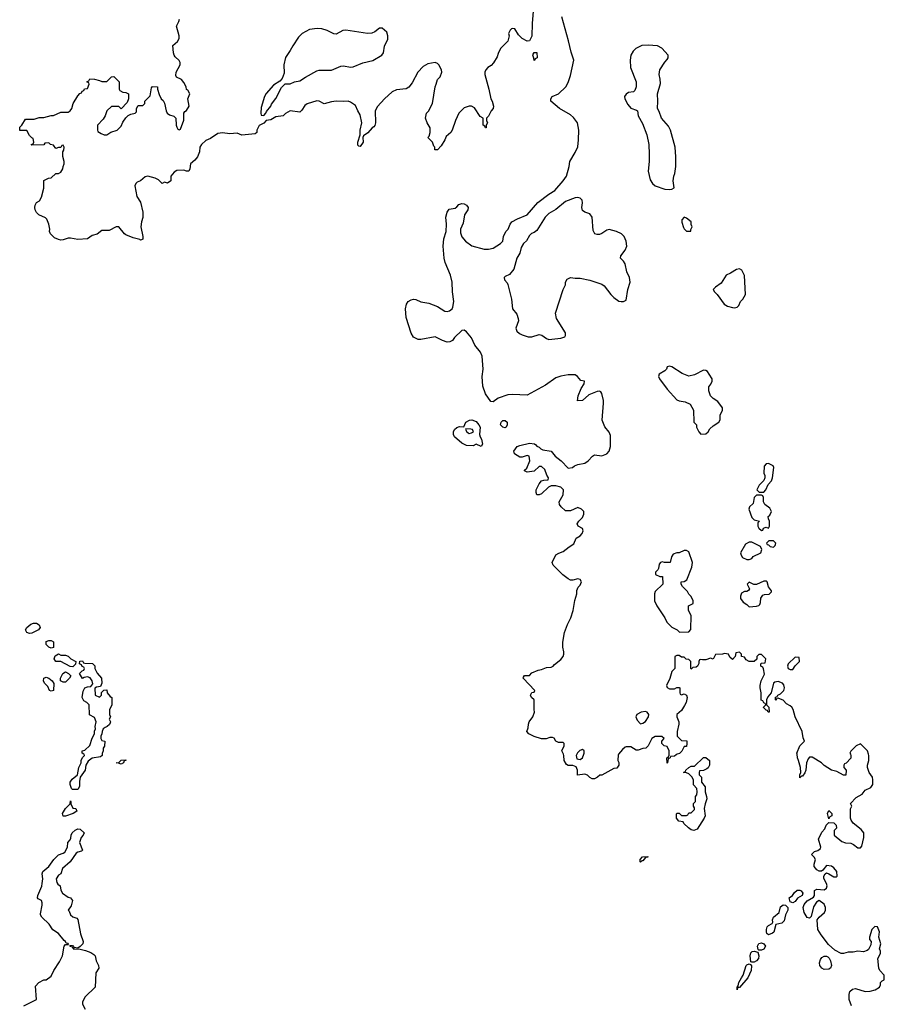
# Model space of a CAD drawing. Header units: inches. Extents: x 2396598 to 2566999, y 262085 to 451979.
# Tile 273 of 280: x 2520730 to 2527888, y 407929 to 416085. Entities that reach past the tile are written whole.
import ezdxf

# ---------------------------------------------------------------- set-up
doc = ezdxf.new("R2010")
doc.units = ezdxf.units.IN
doc.header["$MEASUREMENT"] = 0
doc.layers.add('C5420', color=7, linetype='Continuous')
doc.layers.add('C5421', color=7, linetype='Continuous')

msp = doc.modelspace()

# ---------------------------------------------------------------- linework, layer by layer
at = {"layer": 'C5420', "color": 5, "elevation": 40}
for points in [[(2521412.4, 410000), (2521412, 409990), (2521399.6, 409980.4), (2521330, 409968.7), (2521298, 409942), (2521278, 409910), (2521272.3, 409867.7), (2521231, 409810), (2521224, 409776), (2521226, 409734), (2521210, 409709.2), (2521168, 409708), (2521158, 409718), (2521149, 409749), (2521149, 409770), (2521165.6, 409794.4), (2521209.1, 409830.9), (2521219, 409890), (2521238, 409930), (2521238, 409950), (2521250, 409974), (2521266, 409990), (2521262.7, 410000)], [(2525686.5, 410000), (2525683.6, 409996.4), (2525682, 409950), (2525691, 409931), (2525691.3, 409910), (2525674, 409886), (2525650, 409882), (2525550, 409828), (2525532.7, 409827.3), (2525514, 409810), (2525490, 409798), (2525470, 409798), (2525450, 409808), (2525430, 409828), (2525410, 409835.3), (2525347.3, 409827.3), (2525348.7, 409870), (2525337.2, 409897.2), (2525310, 409908.7), (2525270, 409908), (2525256.4, 409916.4), (2525238, 409950), (2525235.3, 409990), (2525231, 410000)], [(2525341.5, 410000), (2525336, 409990), (2525342.8, 409962.8), (2525370, 409956), (2525390, 409972), (2525400.3, 410000)], [(2526173.2, 410000), (2526163.6, 409996.4), (2526150, 409986), (2526118, 409982), (2526114, 409970), (2526098, 409962), (2526094, 409930), (2526090, 409926), (2526088, 409970), (2526102, 409978), (2526107.3, 409992.7), (2526107.5, 410000)], [(2527607, 410000), (2527612, 409990), (2527611.6, 409968.4), (2527572.7, 409927.3), (2527558, 409922), (2527554, 409910), (2527554, 409890), (2527572, 409870), (2527570, 409826), (2527550, 409828), (2527496.4, 409856.4), (2527450, 409868), (2527390, 409908), (2527368.9, 409928.9), (2527290, 409975.3), (2527270, 409975.3), (2527256.9, 409963.1), (2527244.7, 409930), (2527238, 409870), (2527230, 409848), (2527210, 409818), (2527202, 409818), (2527190, 409806), (2527189.1, 409830.9), (2527198, 409850), (2527195.3, 409890), (2527179, 409950), (2527169, 409970), (2527165.3, 410000)], [(2527615.9, 407915.9), (2527598, 407970), (2527596, 408010), (2527603.7, 408036.3), (2527625.6, 408054.4), (2527650, 408061), (2527730, 408034.8), (2527770, 408037.3), (2527812, 408048), (2527848, 408070), (2527855.3, 408090), (2527855.3, 408110), (2527870, 408124.7), (2527887.3, 408132.7), (2527888, 408170), (2527850, 408208), (2527842.7, 408230), (2527835.3, 408310), (2527855.3, 408350), (2527855.3, 408370), (2527848.7, 408390), (2527859, 408430), (2527844.1, 408484.1), (2527847.3, 408530), (2527832.3, 408570), (2527810, 408575.1), (2527783.8, 408550), (2527766.8, 408486.8), (2527766.8, 408466.8), (2527778, 408450), (2527776.9, 408423.1), (2527756, 408384), (2527745.4, 408374.6), (2527716, 408364), (2527670, 408369), (2527630, 408361.2), (2527590, 408361.2), (2527550.7, 408349.3), (2527530, 408349.2), (2527478.4, 408378.4), (2527425.6, 408425.6), (2527364.2, 408504.2), (2527338, 408550), (2527333.2, 408630), (2527348.7, 408650), (2527393.2, 408690), (2527401.2, 408710), (2527401.2, 408730), (2527390, 408758), (2527350, 408788), (2527325.4, 408774.6), (2527303, 408737), (2527282.8, 408657.2), (2527270, 408644), (2527250, 408649), (2527224.5, 408690), (2527217, 408730), (2527224.8, 408755.2), (2527250, 408786), (2527302, 408818), (2527308.9, 408831.1), (2527310, 408872), (2527330, 408882), (2527390, 408878), (2527408.9, 408891.1), (2527414, 408910), (2527409, 408930), (2527388.7, 408971.3), (2527388, 408990), (2527398, 409010), (2527410, 409018), (2527430, 409011.3), (2527470, 408984.7), (2527490, 408984.7), (2527498, 408990), (2527496, 409030), (2527470, 409059), (2527450, 409072.7), (2527410, 409079.3), (2527379.1, 409040.9), (2527366.8, 409033.2), (2527350, 409032.7), (2527330, 409044), (2527308.4, 409071.6), (2527308, 409090), (2527318, 409130), (2527308.4, 409148.4), (2527286, 409170), (2527310, 409194), (2527336.4, 409203.6), (2527359, 409221), (2527362, 409230), (2527342, 409298), (2527370, 409354), (2527396.4, 409383.6), (2527407.3, 409412.7), (2527430, 409434), (2527470, 409432), (2527490, 409414), (2527491.6, 409388.4), (2527474, 409370), (2527474, 409330), (2527536.9, 409276.9), (2527566.8, 409266.8), (2527610, 409264), (2527633.2, 409253.2), (2527670, 409226.8), (2527690, 409226), (2527701.2, 409238.8), (2527719.3, 409310), (2527717.2, 409350), (2527697.5, 409377.5), (2527629.3, 409429.3), (2527614.6, 409454.6), (2527608, 409470), (2527608.4, 409548.4), (2527618, 409570), (2527608, 409592), (2527656.4, 409643.6), (2527706, 409670), (2527730, 409702), (2527775.5, 409724.5), (2527794, 409750), (2527794, 409790), (2527789, 409810), (2527764, 409850), (2527748.7, 409890), (2527748.9, 409911.1), (2527759, 409950), (2527759, 409990), (2527756.3, 410000)], [(2520763.2, 407916.8), (2520868, 407970), (2520861.2, 408078.8), (2520889.1, 408110.9), (2520930, 408131), (2520950, 408131.3), (2520990, 408162), (2521013.2, 408210), (2521060.2, 408279.8), (2521085.2, 408330), (2521099, 408410), (2521110, 408424.7), (2521135.3, 408424.7), (2521130, 408433.2), (2521115.3, 408435.3), (2521109, 408450), (2521097.6, 408457.6), (2521050, 408515.6), (2521005.6, 408545.6), (2520974.3, 408594.3), (2520913.2, 408650), (2520901.2, 408670), (2520901.2, 408678.8), (2520917.2, 408750), (2520917.2, 408770), (2520910, 408788), (2520882, 408802), (2520878, 408810), (2520881.2, 408830), (2520912.5, 408907.5), (2520917.2, 408930), (2520921.2, 408970), (2520917.2, 409010), (2520921.2, 409030), (2520970, 409070.8), (2521013.2, 409130), (2521050, 409166.8), (2521090, 409180.5), (2521102.7, 409190), (2521124.5, 409230), (2521129.3, 409270.7), (2521148.9, 409291.1), (2521154.6, 409305.4), (2521157.2, 409330), (2521165.1, 409350), (2521190, 409372.7), (2521210, 409382), (2521230, 409378.8), (2521264.7, 409350), (2521256, 409330), (2521238.8, 409310), (2521226, 409270), (2521250, 409206), (2521242, 409198), (2521210, 409189), (2521198.8, 409181.2), (2521148, 409110), (2521084.7, 409055.3), (2521070.8, 409010), (2521050, 408998), (2521030.6, 408970), (2521037.3, 408937.3), (2521044.9, 408924.9), (2521064.7, 408910), (2521070, 408874), (2521084.7, 408850), (2521130, 408818), (2521150.9, 408810.9), (2521166, 408790), (2521155.2, 408744.8), (2521131.3, 408710), (2521139.9, 408699.9), (2521151, 408670), (2521170, 408654.8), (2521203.5, 408643.5), (2521210, 408632), (2521234.2, 408514.2), (2521254.8, 408450), (2521251.3, 408430), (2521230, 408408), (2521210, 408395.3), (2521180.4, 408400.4), (2521178, 408410), (2521167.3, 408412.7), (2521144.7, 408415.3), (2521144.7, 408410), (2521164.7, 408404.7), (2521170, 408394), (2521178, 408398), (2521174, 408390), (2521230, 408386.4), (2521274, 408374), (2521317.6, 408357.6), (2521342.4, 408342.4), (2521354.8, 408330), (2521362.8, 408290), (2521381, 408250), (2521384.7, 408230), (2521361, 408190), (2521356, 408070), (2521271, 407990), (2521251, 407950), (2521251, 407930), (2521272, 407890)]]:
    msp.add_lwpolyline(points, dxfattribs=at)
for points in [[(2521570, 409918), (2521548, 409928), (2521528, 409930), (2521550, 409932), (2521570, 409952), (2521610, 409954), (2521610, 409948), (2521594, 409946), (2521590, 409928.7)], [(2526310, 409369), (2526290, 409375.3), (2526268, 409390), (2526227.3, 409427.3), (2526222, 409442), (2526187.3, 409447.3), (2526168, 409470), (2526167.3, 409507.3), (2526170, 409512), (2526190, 409512), (2526210, 409494), (2526250, 409494), (2526262, 409498), (2526270, 409514), (2526290, 409514), (2526316.4, 409543.6), (2526316.4, 409556.4), (2526308, 409570), (2526308, 409592), (2526326, 409610), (2526326, 409650), (2526334.6, 409665.4), (2526338, 409690), (2526336.4, 409716.4), (2526308, 409748), (2526308, 409790), (2526294.6, 409814.6), (2526270, 409838), (2526250, 409848), (2526226, 409850), (2526242, 409858), (2526246, 409870), (2526268.4, 409891.6), (2526290, 409902), (2526318, 409902), (2526390, 409974), (2526410, 409974), (2526442, 409950), (2526442, 409910), (2526430.9, 409889.1), (2526419.8, 409880.2), (2526390, 409866), (2526358, 409862), (2526354, 409850), (2526354, 409830), (2526374, 409810), (2526374, 409770), (2526404.7, 409730), (2526406, 409690), (2526417.3, 409650), (2526418.8, 409630), (2526404.7, 409590), (2526398, 409550), (2526404.7, 409490), (2526398, 409470), (2526338.8, 409381.2)], [(2521089, 409489), (2521084, 409510), (2521110, 409551.3), (2521148, 409590), (2521150, 409614), (2521154, 409610), (2521154, 409590), (2521170, 409554), (2521194, 409550), (2521202, 409530), (2521172, 409510), (2521110, 409489)], [(2527430, 409466), (2527418, 409510), (2527430, 409534), (2527454, 409510), (2527454, 409490), (2527438, 409482)], [(2525870, 409108), (2525866, 409110), (2525868, 409130), (2525886, 409150), (2525930, 409154), (2525930, 409148), (2525910, 409146), (2525890, 409118), (2525882, 409118)], [(2527130, 408769.3), (2527110, 408778), (2527100.9, 408810), (2527129, 408830), (2527143.9, 408856.1), (2527165.8, 408874.2), (2527190, 408874.9), (2527201, 408870), (2527213.4, 408850), (2527206.8, 408830), (2527170, 408809), (2527150, 408782)], [(2526930, 408504), (2526916, 408516), (2526912.3, 408530), (2526911.8, 408550), (2526918.4, 408570), (2526930, 408583), (2526960.2, 408599.8), (2526966, 408610), (2526963.6, 408630), (2526972, 408650), (2527018.4, 408690), (2527030, 408737.3), (2527050, 408753), (2527070.6, 408750.6), (2527088, 408730), (2527088, 408710), (2527070.7, 408670), (2527058.5, 408621.5), (2527039.1, 408600.9), (2526990.9, 408589.1), (2526973, 408527), (2526962.5, 408517.5)], [(2526870, 408378), (2526850, 408379), (2526843.7, 408383.7), (2526838.4, 408410), (2526848.2, 408431.8), (2526870, 408439.3), (2526891.3, 408430), (2526904, 408410), (2526890, 408386)], [(2526790, 408277.2), (2526782.5, 408282.5), (2526776.3, 408330), (2526784.2, 408355.8), (2526794.5, 408365.5), (2526810, 408368.2), (2526841, 408361), (2526848.7, 408330), (2526845.3, 408310), (2526830, 408289.4), (2526810, 408279.5)], [(2527390, 408217), (2527369.6, 408229.6), (2527355.1, 408250), (2527352.1, 408272.1), (2527358.7, 408301.3), (2527370, 408316.3), (2527390, 408328), (2527410, 408327.7), (2527421.6, 408321.6), (2527432.2, 408312.2), (2527443.8, 408290), (2527450.5, 408250), (2527442, 408230), (2527430, 408219.5)], [(2526670, 408048.7), (2526669.2, 408070), (2526679, 408081), (2526684.5, 408110), (2526704.5, 408150), (2526720.9, 408170), (2526743.7, 408250), (2526750, 408257.3), (2526770, 408264), (2526779.9, 408259.9), (2526787.3, 408247.3), (2526784.9, 408210), (2526757.1, 408150), (2526690, 408068.7), (2526672.7, 408067.3)]]:
    msp.add_lwpolyline(points, close=True, dxfattribs=at)
at = {"layer": 'C5421', "color": 5, "elevation": 40}
for points in [[(2524984.9, 416190), (2524972.8, 416052.8), (2524970.8, 415949.2), (2524951.3, 415908.7), (2524930, 415908), (2524890, 415928), (2524860.2, 415960.2), (2524830, 416008), (2524812.7, 416012.7), (2524802, 416010), (2524790, 415998), (2524778, 415970), (2524782, 415950), (2524770, 415906), (2524710, 415846), (2524690, 415806), (2524682, 415778), (2524653.7, 415726.3), (2524633.7, 415706.3), (2524606, 415690), (2524590, 415668.7), (2524582, 415650), (2524582, 415630), (2524614.8, 415510), (2524631, 415430), (2524641, 415410), (2524651.3, 415370), (2524651, 415349), (2524632, 415330), (2524610, 415286), (2524594, 415270), (2524594, 415250), (2524602, 415230), (2524592, 415210), (2524591.1, 415188.9), (2524586, 415190), (2524582, 415202), (2524568, 415210), (2524566, 415270), (2524543.1, 415283.1), (2524494.6, 415354.6), (2524470, 415368.7), (2524450, 415368.7), (2524410, 415355.3), (2524364.7, 415310), (2524338, 415250), (2524311.3, 415170), (2524298, 415150), (2524262, 415118), (2524250.7, 415089.3), (2524219.8, 415040.2), (2524190, 415008), (2524167.3, 415007.3), (2524166, 415030), (2524158, 415038), (2524148, 415070), (2524108, 415108), (2524119, 415121), (2524129, 415150), (2524129, 415190), (2524104, 415230), (2524088.7, 415270), (2524098, 415310), (2524113.6, 415326.4), (2524148, 415390), (2524169, 415530), (2524179, 415550), (2524189, 415590), (2524210, 415612), (2524225.2, 415650), (2524221.2, 415670), (2524201.2, 415710), (2524190, 415721.2), (2524170, 415729.2), (2524110, 415719.3), (2524070, 415697.2), (2524024.9, 415650), (2523978.8, 415561.2), (2523952.7, 415527.3), (2523930, 415513.2), (2523850, 415502.7), (2523812.8, 415487.2), (2523750.5, 415429.5), (2523692.8, 415367.2), (2523673.4, 415330), (2523676.3, 415230), (2523670.6, 415209.4), (2523662, 415198), (2523646.8, 415190), (2523613.3, 415146.7), (2523577.3, 415122.7), (2523570.8, 415110), (2523573, 415070), (2523550, 415035.3), (2523538, 415038), (2523530, 415046), (2523529.5, 415070), (2523549.2, 415130), (2523549.2, 415170), (2523562, 415230), (2523550, 415298), (2523529.5, 415329.5), (2523510, 415373.2), (2523470, 415401.2), (2523449.1, 415409.1), (2523410, 415406), (2523350.7, 415409.3), (2523310, 415405.2), (2523250, 415389.2), (2523210, 415409), (2523190, 415413.2), (2523110.9, 415389.1), (2523090, 415375.3), (2523065.4, 415334.6), (2523050, 415318), (2522970, 415328.7), (2522931.1, 415308.9), (2522910, 415288), (2522850, 415279), (2522810, 415255.3), (2522771.1, 415248.9), (2522750.9, 415229.1), (2522711.6, 415208.4), (2522692, 415170), (2522692, 415150), (2522679.6, 415140.4), (2522570, 415129), (2522530, 415144), (2522470, 415140.9), (2522410, 415147.6), (2522370, 415142.7), (2522310, 415101.2), (2522270, 415085.2), (2522234.8, 415050), (2522221, 415030), (2522217.3, 414990), (2522200.7, 414950), (2522178.8, 414921.2), (2522144.7, 414890), (2522138.8, 414850), (2522130.4, 414829.6), (2522110, 414829), (2522090, 414838), (2522030, 414835.3), (2522010, 414822), (2521982, 414790), (2521982, 414750), (2521954, 414730), (2521930, 414738), (2521910, 414728.7), (2521878, 414758), (2521852.5, 414772.5), (2521790, 414789.3), (2521770, 414784), (2521730.6, 414749.4), (2521701.4, 414738.6), (2521690.7, 414729.3), (2521682.8, 414710), (2521700.7, 414620.7), (2521730, 414574), (2521750.6, 414490), (2521750, 414446), (2521738, 414410), (2521732, 414370), (2521750.7, 414289.3), (2521750, 414266), (2521739.6, 414260.4), (2521730, 414258), (2521724, 414264), (2521670, 414279), (2521610, 414302.7), (2521599, 414310), (2521550, 414368), (2521530, 414368), (2521470, 414338), (2521410, 414338), (2521370, 414308.7), (2521330, 414298), (2521290, 414269.2), (2521210, 414264), (2521150, 414275.3), (2521130, 414274), (2521090, 414260.9), (2521070, 414259.5), (2521050, 414264.5), (2521019.1, 414279.1), (2520984, 414310), (2520977.2, 414330), (2520979.3, 414350), (2520972.3, 414392.3), (2520954, 414434), (2520944, 414444), (2520889, 414470), (2520870, 414489), (2520859, 414510), (2520855.3, 414530), (2520858, 414550), (2520870, 414572), (2520894.6, 414585.4), (2520910, 414614), (2520929, 414690), (2520930, 414754), (2520968.4, 414771.6), (2520990, 414774), (2521030, 414812), (2521050, 414812), (2521070, 414822), (2521088, 414850), (2521088.7, 414870), (2521098, 414890), (2521098, 414910), (2521087.3, 414952.7), (2521086, 414990), (2521096.4, 415003.6), (2521098, 415030), (2521090, 415046), (2521078, 415042), (2521070, 415026), (2521050, 415026), (2521030, 415018), (2521010, 415046), (2520986, 415050), (2520970, 415066), (2520938, 415062), (2520930, 415048), (2520830, 415046), (2520826, 415050), (2520842, 415058), (2520846, 415070), (2520842, 415102), (2520830, 415106), (2520810, 415126), (2520790, 415166), (2520730, 415168), (2520730, 415194), (2520748.4, 415211.6), (2520778, 415262), (2520850, 415261), (2520890, 415274.8), (2520930, 415276), (2520990, 415291), (2521010, 415291.3), (2521070, 415318), (2521130, 415318), (2521148, 415330), (2521162, 415350), (2521174, 415390), (2521210, 415454), (2521227.3, 415472.7), (2521242, 415478), (2521247.3, 415492.7), (2521262, 415498), (2521267.3, 415512.7), (2521290, 415514), (2521306, 415550), (2521302, 415562), (2521286, 415570), (2521302, 415578), (2521310, 415594), (2521350, 415592), (2521390, 415582), (2521410, 415572), (2521450, 415572), (2521490, 415612), (2521510, 415614), (2521554, 415570), (2521554, 415510), (2521558, 415498), (2521583.6, 415483.6), (2521610, 415482), (2521632, 415470), (2521632, 415430), (2521619.6, 415400.4), (2521570, 415346), (2521550, 415366), (2521490, 415366), (2521452, 415330), (2521438, 415290), (2521419.8, 415260.2), (2521374, 415210), (2521374, 415170), (2521378, 415158), (2521403.6, 415143.6), (2521430, 415132), (2521450, 415132), (2521485.6, 415154.4), (2521538, 415170), (2521570, 415202), (2521584.7, 415235.3), (2521608.9, 415271.1), (2521628.9, 415291.1), (2521650, 415302), (2521686, 415310), (2521698, 415322), (2521698, 415350), (2521710, 415374), (2521750, 415374), (2521766, 415390), (2521766, 415410), (2521810, 415454), (2521820.4, 415519.6), (2521830, 415532), (2521872, 415530), (2521872, 415510), (2521885.4, 415465.4), (2521902, 415430), (2521916.9, 415416.9), (2521930, 415394), (2521942, 415330), (2521951.1, 415311.1), (2521970, 415298), (2522005.4, 415285.4), (2522022, 415270), (2522024.7, 415210), (2522030, 415194), (2522038, 415178), (2522050, 415174), (2522062, 415178), (2522088.4, 415251.6), (2522088.9, 415311.1), (2522096.4, 415323.6), (2522110, 415332), (2522134, 415370), (2522122, 415430), (2522138, 415470), (2522122, 415502), (2522110, 415506), (2522108, 415530), (2522090, 415566), (2522068.4, 415588.4), (2522028.7, 415608.7), (2522023.1, 415623.1), (2522024, 415650), (2522059, 415710), (2522059, 415730), (2522050, 415748), (2522016.4, 415776.4), (2522008, 415790), (2522002, 415810), (2521998, 415870), (2522036.5, 415903.5), (2522049, 415930), (2522049, 415950), (2522028, 416030), (2522048.7, 416070), (2522054, 416090)], [(2525231, 410000), (2525218, 410030), (2525238, 410070), (2525238, 410090), (2525230, 410098), (2525190, 410098), (2525170, 410108), (2525154.6, 410134.6), (2525140.4, 410140.4), (2525119.6, 410140.4), (2525088.4, 410128.4), (2525050, 410128.7), (2524990, 410148), (2524946, 410170), (2524928.7, 410188.7), (2524940.4, 410219.6), (2524942, 410250), (2524948.7, 410270), (2524979, 410310), (2524993.2, 410350), (2524988.9, 410371.1), (2524988, 410450), (2524968, 410470), (2524958, 410490), (2524970, 410512), (2524990, 410514), (2524995.3, 410530), (2524898, 410630), (2524900.4, 410639.6), (2524908.4, 410651.6), (2524950, 410654), (2524970, 410674), (2525023.1, 410696.9), (2525050, 410702), (2525090, 410718), (2525130, 410722), (2525146, 410730), (2525156.4, 410743.6), (2525210, 410786), (2525229.3, 410810), (2525236, 410830), (2525236, 410850), (2525226.8, 410886.8), (2525226.6, 410930), (2525240.7, 411010), (2525264, 411076), (2525291.8, 411130), (2525312, 411190), (2525326, 411274), (2525342, 411330), (2525343.1, 411356.9), (2525354.6, 411385.4), (2525370, 411402), (2525382, 411430), (2525370, 411448), (2525350, 411454), (2525310, 411442), (2525290, 411442), (2525270, 411454), (2525227.6, 411487.6), (2525147.5, 411567.5), (2525137.2, 411590), (2525167.8, 411652.2), (2525193.1, 411666.9), (2525230, 411679.3), (2525280.1, 411719.9), (2525317.2, 411742.8), (2525338, 411790), (2525370, 411810.6), (2525387, 411830), (2525395.1, 411850), (2525389.5, 411869.5), (2525354, 411890), (2525346.6, 411910), (2525359, 411930), (2525390, 411962), (2525399.3, 411990), (2525399.3, 412010), (2525382, 412030), (2525350, 412044), (2525290, 412017), (2525250, 412017), (2525212.7, 412050), (2525199.3, 412070), (2525196, 412090), (2525229, 412150), (2525232.7, 412190), (2525210, 412212.7), (2525170, 412222.7), (2525130, 412224), (2525107.1, 412212.9), (2525050, 412157.2), (2525030, 412149.2), (2525010, 412149), (2525005.2, 412170), (2525006.6, 412190), (2525030, 412241), (2525050, 412264.7), (2525070, 412272), (2525106, 412274), (2525108, 412290), (2525093.2, 412313.2), (2525078.4, 412358.4), (2525050, 412382.7), (2525030, 412385.2), (2524990, 412345.2), (2524930, 412338), (2524910, 412348), (2524910, 412354), (2524928.7, 412371.3), (2524954, 412430), (2524948.7, 412468.7), (2524930, 412475.3), (2524890, 412462), (2524870, 412462), (2524826, 412490), (2524822, 412510), (2524849.3, 412550), (2524870, 412558.8), (2524950, 412576), (2524991.1, 412571.1), (2525003.6, 412563.6), (2525011.6, 412551.6), (2525030, 412544.7), (2525044.7, 412530), (2525061.6, 412521.6), (2525130.5, 412510.5), (2525164, 412470), (2525214, 412430), (2525271, 412371), (2525305.6, 412374.4), (2525324, 412390), (2525350, 412400.5), (2525410, 412410.7), (2525437.2, 412430), (2525473.2, 412470), (2525490, 412482), (2525550, 412473.4), (2525591.1, 412488.9), (2525610, 412511), (2525621.3, 412550), (2525621.6, 412641.6), (2525610, 412669.2), (2525573.1, 412713.1), (2525552.5, 412767.5), (2525564.5, 412910), (2525563.7, 412930), (2525549.2, 412989.2), (2525542, 413002), (2525530, 413008.7), (2525510, 413006), (2525441.7, 412978.3), (2525390, 412929.5), (2525348.7, 412928.7), (2525354, 412970), (2525377.2, 413030), (2525402, 413070), (2525406, 413090), (2525376.5, 413096.5), (2525349.2, 413130), (2525330, 413142), (2525270, 413143), (2525208.8, 413131.2), (2525170, 413117.6), (2525082, 413058), (2524930, 412976.2), (2524810, 412980.7), (2524770, 412978), (2524690, 412949), (2524650, 412919), (2524630, 412922), (2524586.8, 412986.8), (2524563.7, 413050), (2524559.5, 413130), (2524566.6, 413190), (2524558.6, 413298.6), (2524544, 413330), (2524499.3, 413390), (2524469.6, 413449.6), (2524430, 413499), (2524410, 413512.7), (2524390, 413509.2), (2524328.7, 413451.3), (2524311.8, 413428.2), (2524290, 413418), (2524270, 413415.1), (2524230, 413426.6), (2524170, 413457.2), (2524050, 413436), (2524030, 413437.2), (2523990, 413455.3), (2523970, 413488), (2523930, 413618), (2523923.6, 413690), (2523932.3, 413730), (2523945.2, 413750), (2523970, 413764.9), (2523990, 413770.4), (2524010, 413767.7), (2524050, 413747.7), (2524115.9, 413735.9), (2524190, 413710.7), (2524250, 413670.6), (2524270, 413667.7), (2524287, 413673), (2524309.5, 413690.5), (2524315.9, 413704.1), (2524323.6, 413750), (2524312.6, 413830), (2524311.2, 413911.2), (2524295.6, 413970), (2524253.4, 414073.4), (2524244.5, 414110), (2524234.5, 414210), (2524240.7, 414270), (2524260.9, 414330), (2524264.5, 414390), (2524258.4, 414450), (2524270, 414492), (2524284.5, 414515.5), (2524335.8, 414524.2), (2524350, 414534), (2524365.6, 414554.4), (2524390, 414563.1), (2524410, 414560.4), (2524428.8, 414548.8), (2524441.6, 414530), (2524440.5, 414510), (2524413.4, 414470), (2524400.5, 414399.5), (2524380.5, 414350), (2524379.1, 414319.1), (2524390, 414286), (2524421, 414250), (2524472.8, 414212.8), (2524574.6, 414185.4), (2524610, 414184.7), (2524650, 414192), (2524710, 414231.3), (2524728.7, 414250), (2524734, 414290), (2524755.3, 414330), (2524774, 414350), (2524789.4, 414390.6), (2524804, 414410), (2524850, 414436.3), (2524931.9, 414468.1), (2525019.3, 414570), (2525110, 414640.5), (2525159.3, 414670), (2525229.2, 414750), (2525257.2, 414790), (2525279, 414870), (2525284, 414910), (2525330, 414984.7), (2525350, 415032), (2525357.6, 415090), (2525358.7, 415170), (2525347.3, 415230), (2525316.2, 415276.2), (2525290, 415298), (2525198, 415350), (2525128, 415410), (2525128, 415430), (2525138, 415450), (2525190, 415471.3), (2525252.7, 415530), (2525270, 415564.7), (2525290, 415622), (2525318, 415750), (2525295.6, 415815.6), (2525274, 415910), (2525217.6, 416110)], [(2527165.3, 410000), (2527164, 410010), (2527189.1, 410070.9), (2527226, 410110), (2527216.4, 410136.4), (2527209, 410190), (2527149.2, 410310), (2527134, 410370), (2527122, 410390), (2527110, 410402), (2527079, 410419), (2527050, 410448), (2527030, 410458), (2527010, 410466), (2526998, 410462), (2526990, 410446), (2526986, 410450), (2526987.3, 410472.7), (2527002, 410478), (2527006, 410490), (2527030, 410502), (2527055.3, 410530), (2527062, 410550), (2527056.4, 410576.4), (2527046, 410590), (2527010, 410602), (2526981, 410599), (2526971.1, 410588.9), (2526952, 410508), (2526923.6, 410476.4), (2526914, 410450), (2526914, 410410), (2526932, 410390), (2526934, 410350), (2526926, 410350), (2526922, 410362), (2526910, 410366), (2526888.4, 410388.4), (2526888.4, 410391.6), (2526906, 410410), (2526902, 410422), (2526890, 410426), (2526882, 410442), (2526868.9, 410448.9), (2526869, 410510), (2526859, 410550), (2526859, 410570), (2526868.7, 410610), (2526895.3, 410664.7), (2526888, 410708), (2526882, 410722), (2526866, 410730), (2526866, 410750), (2526870, 410754), (2526902, 410758), (2526906, 410790), (2526870, 410826), (2526850, 410826), (2526834, 410810), (2526832.7, 410787.3), (2526812, 410768), (2526770, 410768.7), (2526743.1, 410783.1), (2526730, 410806), (2526706, 410810), (2526706, 410830), (2526690, 410846), (2526658, 410842), (2526654, 410810), (2526630, 410786), (2526610, 410806), (2526598, 410830), (2526564.7, 410835.3), (2526548.7, 410828.7), (2526490, 410826), (2526470, 410788.7), (2526450, 410795.3), (2526410, 410784), (2526382, 410782), (2526370, 410786), (2526358, 410782), (2526352, 410768), (2526352, 410752), (2526342, 410730), (2526330, 410722), (2526302, 410718), (2526290, 410706), (2526286, 410710), (2526286, 410770), (2526270, 410786), (2526248.4, 410788.4), (2526230, 410806), (2526210, 410806), (2526190, 410818), (2526170, 410818), (2526154, 410810), (2526154, 410710), (2526130, 410686), (2526111.6, 410628.4), (2526084.7, 410570), (2526090, 410554), (2526110, 410542), (2526150, 410542), (2526170, 410554), (2526190, 410554), (2526194, 410550), (2526194, 410510), (2526198, 410498), (2526210, 410494), (2526230, 410502), (2526250.8, 410490.8), (2526254.8, 410470), (2526246.8, 410430), (2526235.2, 410404.8), (2526210, 410362), (2526171.3, 410328.7), (2526171, 410310), (2526186, 410270), (2526186, 410250), (2526172, 410190), (2526172, 410150), (2526210, 410114), (2526252.7, 410112.7), (2526254, 410090), (2526250, 410066), (2526230, 410066), (2526212.7, 410027.3), (2526192.7, 410007.3), (2526173.2, 410000)], [(2521262.7, 410000), (2521262, 410002), (2521246, 410010), (2521248, 410030), (2521270, 410034), (2521310, 410074), (2521330, 410134), (2521348, 410170), (2521348.4, 410191.6), (2521358, 410210), (2521355.3, 410230), (2521362, 410270), (2521350, 410306), (2521308.4, 410328.4), (2521306, 410410), (2521286, 410430), (2521262, 410442), (2521248, 410470), (2521256.4, 410523.6), (2521268, 410550), (2521290, 410558), (2521319, 410561), (2521335.3, 410584.7), (2521328.7, 410610), (2521314.6, 410634.6), (2521290, 410642), (2521263.6, 410636.4), (2521250, 410628), (2521226, 410670), (2521247.3, 410692.7), (2521262, 410698), (2521266, 410710), (2521262, 410722), (2521247.3, 410727.3), (2521242, 410742), (2521226, 410750), (2521227.3, 410772.7), (2521250, 410774), (2521258, 410758), (2521270, 410754), (2521332.7, 410752.7), (2521351.6, 410731.6), (2521352, 410710), (2521371.1, 410671.1), (2521406, 410630), (2521411, 410589), (2521398, 410562), (2521364.7, 410555.3), (2521352.7, 410547.3), (2521354, 410490), (2521390, 410474), (2521406, 410490), (2521408.4, 410511.6), (2521427.3, 410532.7), (2521450, 410534), (2521454, 410510), (2521479.6, 410479.6), (2521494, 410470), (2521494, 410430), (2521491.6, 410408.4), (2521474, 410370), (2521474, 410330), (2521482, 410310), (2521472, 410290), (2521482, 410270), (2521479.6, 410260.4), (2521472.7, 410247.3), (2521454, 410230), (2521436.9, 410223.1), (2521422, 410210), (2521412, 410190), (2521411.1, 410168.9), (2521402, 410150), (2521402, 410130), (2521410, 410114), (2521434, 410110), (2521431.1, 410068.9), (2521422, 410050), (2521422, 410030), (2521412.7, 410007.3), (2521412.4, 410000)], [(2526107.5, 410000), (2526108, 410030), (2526090, 410066), (2526066, 410070), (2526046, 410090), (2526046, 410110), (2526066, 410130), (2526047.3, 410147.3), (2525990, 410148), (2525964.7, 410130), (2525934, 410070), (2525914, 410050), (2525890, 410048.7), (2525850, 410034), (2525834.6, 410034.6), (2525790, 410062), (2525750, 410062), (2525742, 410058), (2525719.6, 410040.4), (2525686.5, 410000)], [(2527756.3, 410000), (2527748, 410030), (2527690, 410086), (2527654, 410070), (2527610, 410026), (2527602, 410010), (2527607, 410000)], [(2525400.3, 410000), (2525404, 410010), (2525402, 410030), (2525390, 410039), (2525367.9, 410032.1), (2525348.1, 410011.9), (2525341.5, 410000)]]:
    msp.add_lwpolyline(points, dxfattribs=at)
for points in [[(2523710, 416016), (2523670, 415983.7), (2523646.6, 415973.4), (2523610, 415971.6), (2523430, 415999.6), (2523403.9, 415996.1), (2523350, 415965.2), (2523330, 415969.2), (2523275.6, 415995.6), (2523230.6, 416009.4), (2523192.2, 416012.3), (2523130, 416003), (2523068.3, 415971.7), (2523038.5, 415941.5), (2522990, 415868.7), (2522970.4, 415829.6), (2522930, 415773.2), (2522916.4, 415710), (2522918.5, 415641.5), (2522902, 415598), (2522884.7, 415575.3), (2522830, 415542), (2522770, 415472.7), (2522757.3, 415450), (2522730, 415358), (2522726, 415310), (2522730, 415294), (2522750, 415292), (2522768, 415310), (2522774.6, 415325.4), (2522808.7, 415370), (2522814, 415386), (2522850, 415432), (2522896.4, 415523.6), (2522927.3, 415552.7), (2522970, 415554), (2523006, 415570), (2523050, 415578), (2523095.3, 415610), (2523190, 415661), (2523210, 415666), (2523310, 415666.8), (2523390, 415698.8), (2523410, 415702.8), (2523470, 415692.7), (2523490, 415694.4), (2523570, 415728), (2523652.9, 415747.1), (2523727.6, 415792.4), (2523740.9, 415810), (2523750, 415864.7), (2523776.6, 415923.4), (2523778.7, 415950), (2523770, 415981.2), (2523730, 416014.5)], [(2525933.4, 415873.4), (2525882, 415870), (2525830, 415846), (2525810, 415825.2), (2525790.5, 415790), (2525783, 415750), (2525785.5, 415690), (2525834.8, 415570), (2525834.8, 415530), (2525822, 415498), (2525812.5, 415487.5), (2525770, 415481), (2525750, 415468.4), (2525737.5, 415450), (2525739, 415430), (2525763.8, 415383.8), (2525790, 415352.3), (2525836.5, 415336.5), (2525844, 415330), (2525850.4, 415290), (2525886.3, 415226.3), (2525922.8, 415130), (2525938.3, 415050), (2525942.6, 414970), (2525942.4, 414910), (2525934, 414830), (2525950, 414758), (2525970, 414727.3), (2525992, 414710), (2526070, 414681), (2526110, 414678), (2526130, 414682), (2526147.3, 414692.7), (2526139.3, 414750), (2526145.2, 414790), (2526154, 414810), (2526161.2, 414870), (2526162.7, 414950), (2526157.2, 415030), (2526119, 415170), (2526102, 415202), (2526044, 415270), (2526024.7, 415324.7), (2526009, 415350), (2526013.2, 415410), (2526009.2, 415470), (2526035.5, 415555.5), (2526033.6, 415593.6), (2526024, 415630), (2526028.7, 415670), (2526070, 415734), (2526090, 415754), (2526098, 415770), (2526098, 415790), (2526046, 415850), (2526010, 415868)], [(2524990, 415746), (2524987.3, 415767.3), (2524978, 415790), (2524980.4, 415799.6), (2524990, 415814), (2525010, 415812), (2525014, 415770), (2524998, 415762)], [(2525351.3, 414611.3), (2525330, 414609.4), (2525250, 414579.5), (2525170, 414512), (2525110, 414478.4), (2525079.1, 414450), (2525010, 414338), (2524990, 414322), (2524966.8, 414313.2), (2524950, 414298), (2524925.4, 414254.6), (2524902, 414230), (2524882, 414198), (2524871.3, 414150), (2524844.7, 414110), (2524821, 414019), (2524786, 413974), (2524750, 413959), (2524741, 413950), (2524744.7, 413930), (2524765.4, 413905.4), (2524771.1, 413891.1), (2524802, 413770), (2524810.7, 413690.7), (2524844.5, 413644.5), (2524856.3, 413610), (2524860.7, 413590), (2524838.8, 413530), (2524846.2, 413506.2), (2524866.7, 413486.7), (2524890, 413474), (2524939.1, 413459.1), (2524970, 413458), (2525030, 413476.4), (2525053.1, 413473.1), (2525090, 413445.5), (2525110, 413436.3), (2525210, 413447.7), (2525242, 413458), (2525248.7, 413470), (2525248.7, 413490), (2525174, 413610), (2525165.6, 413654.4), (2525228.7, 413850), (2525248.7, 413890), (2525248.9, 413911.1), (2525263.1, 413936.9), (2525289.2, 413950.8), (2525330, 413942.8), (2525370, 413942.8), (2525450, 413926.8), (2525550, 413894.8), (2525570, 413881), (2525622.8, 413810), (2525650, 413782.8), (2525690, 413754.8), (2525710, 413751), (2525730, 413751), (2525750, 413762), (2525765.2, 413850), (2525782.7, 413910), (2525778, 413950), (2525757.6, 413997.6), (2525742.5, 414062.5), (2525730, 414084), (2525704, 414110), (2525706, 414130), (2525743.7, 414176.3), (2525757.2, 414210), (2525752.1, 414250), (2525733.7, 414290), (2525711.6, 414310), (2525672, 414330), (2525610, 414347), (2525590, 414342.7), (2525550, 414314.5), (2525530, 414307), (2525510, 414306.6), (2525492, 414312), (2525478.9, 414338.9), (2525469.4, 414450), (2525450, 414478), (2525409.6, 414489.6), (2525390, 414504), (2525384.5, 414530), (2525389.3, 414569.3), (2525386, 414590), (2525370, 414606)], [(2526230, 414448), (2526211.6, 414428.4), (2526211.6, 414408.4), (2526224.5, 414364.5), (2526230, 414352), (2526250, 414332), (2526270, 414332), (2526286, 414334), (2526286, 414346), (2526298, 414370), (2526288.9, 414388.9), (2526288, 414410), (2526250, 414442)], [(2526690, 414021.2), (2526663.4, 414016.6), (2526615.9, 413984.1), (2526578, 413970), (2526537.1, 413902.9), (2526491, 413870), (2526471.3, 413850), (2526482, 413830), (2526504.7, 413810), (2526562, 413730), (2526590.9, 413710.9), (2526630, 413701), (2526650, 413698), (2526670, 413704.7), (2526683.1, 413716.9), (2526698, 413750), (2526718, 413770), (2526738, 413810), (2526730, 413966), (2526708.7, 414010)], [(2526110, 413214), (2526091.3, 413208.7), (2526084.7, 413190), (2526070, 413175.3), (2526022.8, 413150), (2526019.1, 413130), (2526028, 413110), (2526090, 413024.9), (2526170, 412937.6), (2526190, 412928.9), (2526240.4, 412920.4), (2526280.7, 412900.7), (2526307.7, 412850), (2526312, 412750), (2526334, 412730), (2526332, 412710), (2526351.3, 412670), (2526370, 412651.3), (2526410, 412656), (2526428.7, 412670), (2526444.7, 412695.3), (2526470, 412722), (2526518, 412750), (2526528, 412770), (2526528, 412810), (2526548, 412850), (2526548, 412870), (2526510, 412922), (2526470, 412948), (2526449.2, 412969.2), (2526435.3, 413010), (2526436.4, 413043.6), (2526452.9, 413067.1), (2526462, 413090), (2526462, 413110), (2526439.3, 413150), (2526424, 413170), (2526410, 413179.3), (2526390, 413182.7), (2526316.8, 413143.2), (2526270, 413133.2), (2526214.5, 413154.5), (2526130, 413209)], [(2524550, 412549), (2524510, 412568), (2524483.6, 412556.4), (2524430, 412557.2), (2524390, 412577.2), (2524329.2, 412630), (2524320.9, 412650), (2524320.9, 412670), (2524329.6, 412690.4), (2524350, 412707.3), (2524370, 412714.8), (2524408, 412712), (2524424, 412750), (2524452.9, 412767.1), (2524474, 412770), (2524510, 412756), (2524532, 412730), (2524542, 412710), (2524538, 412650), (2524542, 412630), (2524554, 412610), (2524561, 412570)], [(2524750, 412704), (2524730, 412709), (2524709.3, 412730), (2524715.3, 412750), (2524730, 412764.7), (2524750, 412764.7), (2524764.7, 412750), (2524764.7, 412730), (2524758, 412710)], [(2524423.6, 412696.4), (2524422, 412690), (2524432, 412670), (2524442, 412662), (2524450, 412658), (2524470, 412662), (2524486, 412670), (2524478, 412690), (2524465.4, 412694.6)], [(2526930, 412408), (2526910, 412406), (2526892.7, 412387.3), (2526891.3, 412330), (2526898, 412310), (2526898, 412290), (2526890.9, 412269.1), (2526852, 412230), (2526834, 412190), (2526852.7, 412172.7), (2526890, 412172), (2526908, 412190), (2526925.2, 412234.8), (2526954, 412266), (2526962, 412290), (2526974.6, 412374.6), (2526968.4, 412388.4)], [(2526870, 412146), (2526830, 412146), (2526810, 412126), (2526802, 412078), (2526772, 412050), (2526766, 412030), (2526790, 411962), (2526810, 411942), (2526854, 411930), (2526842, 411918), (2526842, 411890), (2526850, 411874), (2526870, 411854), (2526882, 411858), (2526887.3, 411872.7), (2526900.4, 411879.6), (2526910, 411882), (2526930, 411874), (2526938, 411890), (2526938, 411930), (2526928, 411950), (2526926, 411970), (2526940.4, 411979.6), (2526955.3, 412010), (2526940.2, 412040.2), (2526898, 412070), (2526888, 412090), (2526887.3, 412127.3), (2526882, 412142)], [(2526790, 411758), (2526770, 411758), (2526739.6, 411740.4), (2526698, 411670), (2526702, 411650), (2526714, 411630), (2526750, 411614), (2526770, 411614), (2526790, 411622), (2526802, 411638), (2526866, 411670), (2526875.3, 411695.3), (2526862, 411722)], [(2526970, 411768.7), (2526932, 411768), (2526914, 411750), (2526918, 411738), (2526930, 411734), (2526942, 411722), (2526970, 411716), (2526984, 411730), (2526988.7, 411750)], [(2526250, 411688), (2526230, 411688), (2526190, 411668.7), (2526170, 411668.7), (2526141, 411659), (2526125.4, 411634.6), (2526114, 411590), (2526068.7, 411588.7), (2526050, 411595.3), (2526034, 411590), (2526023.6, 411576.4), (2526019.6, 411540.4), (2526012.7, 411527.3), (2525994, 411510), (2525994, 411490), (2526030, 411474), (2526052.7, 411472.7), (2526054, 411410), (2525992, 411350), (2525984.7, 411330), (2525984.7, 411290), (2525986.8, 411270), (2526006, 411230), (2526071, 411130), (2526078, 411110), (2526090.9, 411090.9), (2526130, 411052), (2526174, 411030), (2526192.7, 411012.7), (2526270, 411014), (2526287.3, 411032.7), (2526288, 411150), (2526268, 411190), (2526266, 411230), (2526306, 411250), (2526306, 411270), (2526290, 411306), (2526270, 411326), (2526258, 411350), (2526218, 411390), (2526206, 411410), (2526206, 411430), (2526230, 411432), (2526254, 411446), (2526294, 411550), (2526301.2, 411590), (2526270, 411678)], [(2526913.2, 411433.2), (2526890, 411433.2), (2526830, 411408), (2526808, 411408), (2526770, 411426), (2526754, 411410), (2526772, 411372), (2526763.6, 411356.4), (2526751.1, 411348.9), (2526730, 411348.7), (2526706, 411334), (2526698, 411310), (2526698, 411290), (2526719.6, 411259.6), (2526750, 411242), (2526770, 411222), (2526830, 411226), (2526850, 411232), (2526858, 411242), (2526863.1, 411256.9), (2526865.2, 411294.8), (2526882.7, 411317.3), (2526897.2, 411322.8), (2526934.8, 411325.2), (2526952.9, 411347.1), (2526953.2, 411353.2), (2526928.4, 411388.4), (2526918, 411430)], [(2520810, 411002), (2520790, 411008), (2520778, 411030), (2520788.7, 411050), (2520821.5, 411078.5), (2520845.4, 411085.4), (2520870, 411086), (2520890, 411071.3), (2520898.8, 411050), (2520884.7, 411030), (2520830, 411004)], [(2520990, 410878), (2520970, 410888), (2520948, 410910), (2520950, 410934), (2520970, 410942), (2520990, 410942), (2521010, 410932), (2521010, 410886)], [(2521070, 410822), (2521110, 410822), (2521130, 410814), (2521154, 410790), (2521194, 410770), (2521192.7, 410747.3), (2521170, 410726), (2521148.4, 410728.4), (2521070, 410768), (2521029.3, 410769.3), (2521015.3, 410790), (2521024, 410816), (2521050, 410832)], [(2527150, 410806), (2527092, 410750), (2527086, 410730), (2527091.6, 410711.6), (2527110, 410702), (2527130, 410702), (2527150, 410734), (2527186, 410770), (2527182, 410802)], [(2520990, 410522), (2520978, 410530), (2520963.1, 410563.1), (2520935.3, 410590), (2520928, 410610), (2520930, 410631.3), (2520950, 410638), (2520972, 410630), (2520998, 410610), (2521012.7, 410587.3), (2521010, 410528)], [(2521090, 410598), (2521068, 410608), (2521068, 410630), (2521086, 410670), (2521110, 410682), (2521134, 410670), (2521152, 410650), (2521142, 410630), (2521110, 410598)], [(2525910, 410354), (2525874, 410350), (2525838, 410330), (2525831.3, 410310), (2525842, 410282), (2525870, 410252), (2525890, 410258), (2525910, 410272), (2525935.3, 410310), (2525938, 410330), (2525926, 410350)]]:
    msp.add_lwpolyline(points, close=True, dxfattribs=at)

doc.saveas('drawing.dxf')
